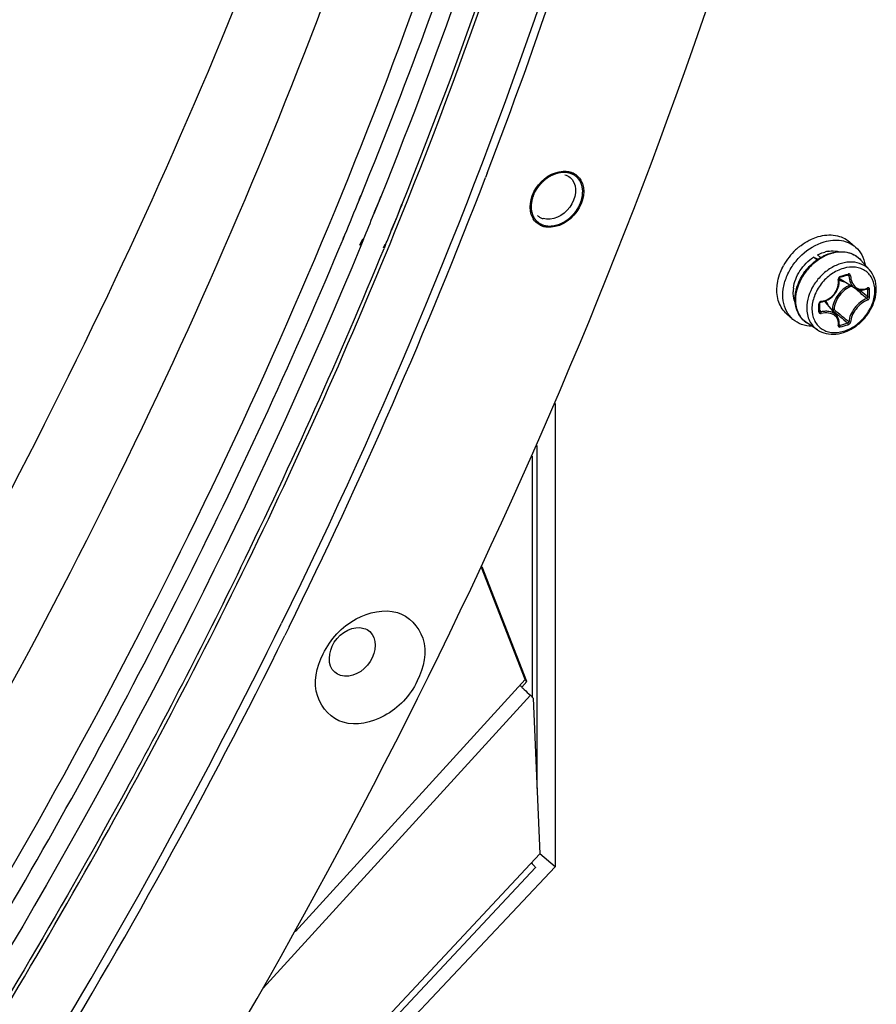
# Model space of a CAD drawing. Header units: millimetres. Extents: x 0 to 420, y 0 to 297.
# Tile 396 of 502: x 389.77 to 396.94, y 191.56 to 199.8. Entities that reach past the tile are written whole.
import ezdxf

# ---------------------------------------------------------------- set-up
doc = ezdxf.new("R2010")
doc.units = ezdxf.units.MM
doc.header["$LTSCALE"] = 23.1
doc.layers.get('0').update_dxf_attribs({"linetype": 'CONTINUOUS'})
doc.layers.add('02___PRT_ALL_AXES', color=7, linetype='CONTINUOUS')

msp = doc.modelspace()

# ---------------------------------------------------------------- linework, layer by layer
at = {"color": 7, "linetype": 'CONTINUOUS'}
for p, q in [((393.6829, 198.5158), (393.6698, 198.4807)), ((393.6841, 198.5156), (393.6707, 198.4805)), ((392.6134, 198.2951), (392.6273, 198.3294)), ((392.6152, 198.2948), (392.6291, 198.3291)), ((392.4803, 197.9698), (392.4935, 198.0008)), ((392.4809, 197.9697), (392.4939, 198.0008)), ((396.7667, 197.8978), (396.7167, 197.9411)), ((396.416, 197.8139), (396.4549, 197.7978)), ((396.4435, 197.79), (396.416, 197.8139)), ((396.474, 197.8099), (396.4479, 197.8325)), ((396.8838, 197.7065), (396.812, 197.7876)), ((396.6279, 197.6345), (396.6281, 197.6361)), ((396.6279, 197.633), (396.6279, 197.6345)), ((396.6294, 197.6203), (396.6279, 197.633)), ((396.6281, 197.6361), (396.6286, 197.6376)), ((396.6286, 197.6376), (396.6292, 197.6392)), ((396.6292, 197.6392), (396.63, 197.6407)), ((396.6298, 197.6052), (396.6294, 197.6203)), ((396.63, 197.6407), (396.631, 197.642)), ((396.631, 197.642), (396.6321, 197.6433)), ((396.6321, 197.6433), (396.6334, 197.6443)), ((396.6334, 197.6443), (396.6347, 197.6451)), ((396.6347, 197.6451), (396.636, 197.6457)), ((396.636, 197.6457), (396.6366, 197.6458)), ((396.6366, 197.6458), (396.6457, 197.6484)), ((396.7641, 197.5518), (396.639, 197.6294)), ((396.6457, 197.6484), (396.6579, 197.6517)), ((396.6579, 197.6517), (396.67, 197.6552)), ((396.67, 197.6552), (396.682, 197.6587)), ((396.682, 197.6587), (396.6939, 197.6623)), ((396.6939, 197.6623), (396.703, 197.665)), ((396.6995, 197.6639), (396.7112, 197.6577)), ((396.7037, 197.6654), (396.703, 197.665)), ((396.703, 197.665), (396.7035, 197.6652)), ((396.7035, 197.6652), (396.7046, 197.6653)), ((396.7046, 197.6653), (396.7055, 197.6652)), ((396.7055, 197.6652), (396.7063, 197.665)), ((396.7063, 197.665), (396.7066, 197.6649)), ((396.6026, 197.5181), (396.6104, 197.5316)), ((396.6104, 197.5316), (396.617, 197.5456)), ((396.617, 197.5456), (396.6223, 197.5601)), ((396.6223, 197.5601), (396.6262, 197.5749)), ((396.6262, 197.5749), (396.6287, 197.59)), ((396.6287, 197.59), (396.6298, 197.6052)), ((396.7572, 197.5561), (396.7633, 197.5509)), ((396.7641, 197.5518), (396.7707, 197.548)), ((396.7707, 197.548), (396.7803, 197.5438)), ((396.7803, 197.5438), (396.7904, 197.5406)), ((396.7904, 197.5406), (396.8009, 197.5386)), ((396.799, 197.539), (396.8131, 197.527)), ((396.8009, 197.5386), (396.8117, 197.5378)), ((396.8117, 197.5378), (396.8227, 197.5382)), ((396.8227, 197.5382), (396.8339, 197.5398)), ((396.8339, 197.5398), (396.8451, 197.5426)), ((396.8451, 197.5426), (396.8564, 197.5466)), ((396.8564, 197.5466), (396.865, 197.5505)), ((396.8623, 197.5492), (396.869, 197.5457)), ((396.865, 197.5505), (396.8658, 197.5508)), ((396.8658, 197.5508), (396.8664, 197.551)), ((396.8664, 197.551), (396.8666, 197.551)), ((396.505, 197.4444), (396.5197, 197.4495)), ((396.5197, 197.4495), (396.5339, 197.4559)), ((396.5339, 197.4559), (396.5475, 197.4636)), ((396.5475, 197.4636), (396.5603, 197.4725)), ((396.5603, 197.4725), (396.5724, 197.4825)), ((396.5724, 197.4825), (396.5835, 197.4935)), ((396.5835, 197.4935), (396.5936, 197.5054)), ((396.5936, 197.5054), (396.6026, 197.5181)), ((396.4669, 197.4275), (396.467, 197.4288)), ((396.467, 197.4171), (396.4669, 197.4275)), ((396.4669, 197.3611), (396.4671, 197.3774)), ((396.467, 197.4288), (396.4674, 197.4304)), ((396.4671, 197.404), (396.467, 197.4171)), ((396.467, 197.3684), (396.4767, 197.3555)), ((396.4672, 197.3903), (396.4671, 197.404)), ((396.4671, 197.3774), (396.4672, 197.3903)), ((396.4674, 197.4304), (396.4682, 197.432)), ((396.4682, 197.432), (396.4692, 197.4336)), ((396.4692, 197.4336), (396.4705, 197.435)), ((396.4705, 197.435), (396.472, 197.4363)), ((396.472, 197.4363), (396.4736, 197.4373)), ((396.4736, 197.4373), (396.4753, 197.4381)), ((396.4753, 197.4381), (396.4771, 197.4386)), ((396.4771, 197.4386), (396.478, 197.4387)), ((396.478, 197.4387), (396.49, 197.4407)), ((396.49, 197.4407), (396.505, 197.4444)), ((396.6089, 197.3244), (396.5145, 197.4369)), ((396.5738, 197.3778), (396.566, 197.3755)), ((396.5783, 197.3653), (396.5754, 197.3644)), ((396.2429, 197.293), (396.1929, 197.3363)), ((396.4669, 197.3608), (396.4669, 197.3611)), ((396.467, 197.36), (396.4669, 197.3608)), ((396.4673, 197.3593), (396.467, 197.36)), ((396.4676, 197.3588), (396.4673, 197.3593)), ((396.6145, 197.317), (396.6089, 197.3245)), ((396.6199, 197.3078), (396.6145, 197.317)), ((396.6242, 197.298), (396.6199, 197.3078)), ((396.6273, 197.2877), (396.6242, 197.298)), ((396.6292, 197.2768), (396.6273, 197.2877)), ((396.449, 197.2044), (396.3585, 197.2639)), ((396.6279, 197.2447), (396.628, 197.2453)), ((396.6279, 197.2443), (396.6279, 197.2447)), ((396.628, 197.2453), (396.6292, 197.2541)), ((396.6288, 197.2512), (396.6345, 197.2435)), ((396.6298, 197.2656), (396.6292, 197.2768)), ((396.6292, 197.2541), (396.6298, 197.2656)), ((394.2525, 196.5894), (394.2525, 192.7103)), ((394.1025, 193.3665), (394.1025, 196.2375)), ((394.0625, 194.1305), (394.0625, 196.1493)), ((394.0035, 194.2797), (393.638, 195.2148)), ((392.0263, 194.7204), (391.9907, 194.6465)), ((392.0276, 194.72), (391.9914, 194.6463)), ((392.0802, 192.1705), (394.0035, 194.2797)), ((394.0162, 194.2618), (394.0035, 194.2797)), ((391.8112, 191.6951), (394.0461, 194.1463)), ((394.0461, 194.1463), (394.0698, 194.1235)), ((394.0698, 194.1235), (394.1261, 192.8211)), ((389.105, 187.4468), (394.1261, 192.8211)), ((394.2525, 192.7103), (394.1254, 192.8204)), ((394.2525, 192.7103), (370.8129, 167.8505)), ((394.0874, 192.7062), (388.8752, 187.1273))]:
    msp.add_line(p, q, dxfattribs=at)
at = {"color": 3, "linetype": 'CONTINUOUS'}
for p, q in [((394.0162, 194.2618), (393.6411, 195.2214)), ((393.9731, 194.2145), (394.0162, 194.2618))]:
    msp.add_line(p, q, dxfattribs=at)
at = {"color": 7, "linetype": 'CONTINUOUS'}
for centre, radius, start, end in [((352.6807, 214.3897), 43.4322, 337.85711, 344.0742), ((353.7545, 213.8307), 42.7659, 339.01564, 343.75913), ((394.3361, 198.372), 0.1599, 67.76185, 73.91581), ((394.3378, 198.3763), 0.1552, 63.43257, 67.75245), ((351.2976, 214.755), 45.391, 333.80752, 338.98946), ((394.3036, 198.39), 0.1171, 49.11912, 50.60702), ((394.3025, 198.3888), 0.1187, 38.59944, 49.09498), ((350.7737, 215.3813), 45.1957, 337.38343, 337.78667), ((394.2013, 198.2181), 0.1562, 209.3907, 211.18107), ((394.1998, 198.2171), 0.1544, 211.18282, 212.41495), ((394.1835, 198.2515), 0.1196, 229.17822, 242.53679), ((394.187, 198.2582), 0.1271, 242.52654, 253.95502), ((394.1989, 198.2224), 0.1579, 243.47565, 253.9493), ((350.4635, 215.2878), 45.8243, 333.82893, 337.86186), ((396.6262, 197.4902), 0.5268, 133.23466, 151.14273), ((396.6236, 197.4938), 0.5225, 129.69427, 133.29593), ((396.5818, 197.5901), 0.2761, 99.13236, 105.26751), ((396.6651, 197.6575), 0.1962, 50.21099, 52.55698), ((396.6654, 197.6578), 0.1958, 47.22734, 50.21044), ((396.6646, 197.6571), 0.1969, 41.53016, 47.2187), ((396.6935, 197.7175), 0.1036, 231.02796, 232.4183), ((396.694, 197.7182), 0.1045, 232.42719, 238.20278), ((396.0906, 199.6758), 2.0958, 285.1573, 287.05436), ((396.5213, 197.5199), 0.2763, 172.94311, 179.02067), ((387.6611, 186.8113), 14.078, 49.48381, 49.71745), ((396.81, 197.6708), 0.1281, 294.56944, 296.3793), ((395.3247, 197.5123), 1.5447, 0.00466, 1.24001), ((395.3265, 197.5115), 1.5576, 0.00435, 1.23968), ((388.7126, 188.0404), 12.4604, 49.15596, 49.48764), ((388.2029, 187.3307), 13.3455, 49.50625, 49.82093), ((395.3929, 197.5123), 1.4765, 358.73166, 0.00478), ((395.3953, 197.5115), 1.4888, 358.73194, 0.00505), ((394.2032, 197.3891), 2.2571, 0.00371, 0.85699), ((394.3154, 197.3891), 2.1448, 359.12081, 0.00362), ((396.4831, 197.4222), 0.0224, 97.07501, 105.67199), ((396.4345, 197.3697), 0.1045, 40.01139, 46.15737), ((405.6943, 208.0865), 14.0729, 229.62633, 229.94629), ((405.1774, 207.5742), 13.3342, 229.8909, 230.24479), ((396.4641, 197.3611), 0.00278, 350.98932, 359.09365), ((404.2866, 206.4116), 11.8849, 229.94478, 230.3357), ((403.9074, 206.0471), 11.348, 230.24369, 230.64376), ((396.6305, 197.2466), 0.00339, 216.40821, 219.64724), ((396.2522, 198.6919), 1.498, 284.78581, 287.41773), ((396.2515, 198.6953), 1.5163, 284.78809, 287.41019), ((348.5403, 216.1116), 48.3934, 323.57882, 333.80644), ((349.1553, 215.787), 47.7688, 328.51011, 333.73249), ((390.8026, 190.7376), 4.7054, 47.63935, 47.90078)]:
    msp.add_arc(centre, radius, start, end, dxfattribs=at)
for points, knots in [([(378.9757, 181.8709), (381.3571, 184.074), (385.6919, 188.9116), (389.8774, 195.8119), (392.3241, 201.6351), (394.0782, 207.3942), (394.6905, 211.8509), (394.7189, 214.7681)], [0, 0, 0, 0, 0.260218, 0.517594, 0.643305, 0.766, 1, 1, 1, 1]), ([(376.3864, 178.6276), (378.9724, 180.6185), (382.5671, 184.0162), (386.6173, 189.1506), (389.2512, 193.2623), (391.4281, 197.557), (393.6377, 203.3356), (394.5758, 207.869), (394.804, 210.8639)], [0, 0, 0, 0, 0.256713, 0.385748, 0.513858, 0.640132, 0.763745, 1, 1, 1, 1]), ([(392.6291, 198.3291), (393.4286, 200.2915), (394.7266, 204.2518), (395.4019, 208.3686), (395.5564, 210.3947)], [0, 0, 0, 0, 0.510494, 1, 1, 1, 1]), ([(395.384, 210.3616), (395.1558, 207.3667), (394.2177, 202.8333), (392.0081, 197.0548), (389.8312, 192.76), (387.1973, 188.6483), (383.1471, 183.5139), (379.5524, 180.1162), (376.9664, 178.1253)], [0, 0, 0, 0, 0.236255, 0.359868, 0.486142, 0.614252, 0.743287, 1, 1, 1, 1]), ([(388.5482, 186.6809), (389.4296, 187.8787), (392.6717, 192.7021), (395.0907, 198.0951), (396.2564, 202.2588)], [0, 0, 0, 0, 0.255917, 1, 1, 1, 1]), ([(394.7696, 201.9689), (394.5929, 201.3576), (393.8188, 198.8925), (392.8226, 196.4981), (391.9641, 194.7505)], [0, 0, 0, 0, 0.246296, 1, 1, 1, 1]), ([(394.0652, 198.1414), (394.0245, 198.2137), (394.0654, 198.4194), (394.2311, 198.5281), (394.3209, 198.5323)], [0, 0, 0, 0, 0.480079, 1, 1, 1, 1]), ([(394.3209, 198.5323), (394.326, 198.5325), (394.3361, 198.5326), (394.3462, 198.5319), (394.3512, 198.5313)], [0, 0, 0, 0, 0.505047, 1, 1, 1, 1]), ([(394.3512, 198.5313), (394.3561, 198.5308), (394.366, 198.5293), (394.3757, 198.527), (394.3804, 198.5256)], [0, 0, 0, 0, 0.505039, 1, 1, 1, 1]), ([(394.3953, 198.4628), (394.4434, 198.4027), (394.4076, 198.2), (394.2297, 198.1136), (394.1519, 198.136)], [0, 0, 0, 0, 0.487546, 1, 1, 1, 1]), ([(394.4679, 198.459), (394.5139, 198.3831), (394.4665, 198.1615), (394.2778, 198.0546), (394.1844, 198.0649)], [0, 0, 0, 0, 0.485738, 1, 1, 1, 1]), ([(394.1844, 198.0649), (394.1794, 198.0654), (394.1696, 198.0669), (394.1599, 198.0692), (394.1552, 198.0706)], [0, 0, 0, 0, 0.505039, 1, 1, 1, 1]), ([(377.0381, 177.9883), (378.7262, 179.2877), (381.9458, 182.1224), (386.1907, 186.9467), (389.7717, 192.241), (391.6735, 196.0355), (392.4809, 197.9697)], [0, 0, 0, 0, 0.250468, 0.502714, 0.753575, 1, 1, 1, 1]), ([(396.2429, 197.2931), (396.2213, 197.3118), (396.184, 197.3597), (396.1567, 197.4491), (396.1579, 197.5491), (396.1865, 197.6517), (396.2402, 197.7496), (396.3369, 197.8616), (396.4354, 197.9218), (396.5048, 197.9418)], [0, 0, 0, 0, 0.104396, 0.214712, 0.334327, 0.463303, 0.598992, 0.737102, 1, 1, 1, 1]), ([(396.2899, 197.8958), (396.2969, 197.9015), (396.3248, 197.9235), (396.355, 197.9425), (396.3786, 197.9546)], [0, 0, 0, 0, 0.253835, 1, 1, 1, 1]), ([(396.3786, 197.9546), (396.3848, 197.9578), (396.4094, 197.9698), (396.4352, 197.9795), (396.4548, 197.9851)], [0, 0, 0, 0, 0.255017, 1, 1, 1, 1]), ([(396.4548, 197.9851), (396.501, 197.9985), (396.5742, 198.0056), (396.663, 197.9791), (396.7005, 197.9551), (396.7167, 197.9411)], [0, 0, 0, 0, 0.524089, 0.765965, 1, 1, 1, 1]), ([(396.5048, 197.9418), (396.551, 197.9552), (396.6242, 197.9623), (396.713, 197.9358), (396.7505, 197.9118), (396.7667, 197.8978)], [0, 0, 0, 0, 0.524089, 0.765965, 1, 1, 1, 1]), ([(396.538, 197.8627), (396.546, 197.864), (396.5769, 197.8675), (396.6086, 197.8649), (396.6308, 197.859)], [0, 0, 0, 0, 0.260904, 1, 1, 1, 1]), ([(396.579, 197.8519), (396.601, 197.8568), (396.6449, 197.8619), (396.7093, 197.8537), (396.767, 197.8292), (396.7987, 197.8027), (396.812, 197.7876)], [0, 0, 0, 0, 0.266294, 0.518775, 0.761309, 1, 1, 1, 1]), ([(396.7844, 197.8133), (396.7714, 197.8232), (396.7424, 197.8402), (396.6753, 197.8599), (396.6204, 197.8571), (396.5851, 197.8491)], [0, 0, 0, 0, 0.235668, 0.47873, 1, 1, 1, 1]), ([(396.7667, 197.8978), (396.7878, 197.8795), (396.8243, 197.8332), (396.8421, 197.7774), (396.847, 197.7483)], [0, 0, 0, 0, 0.486811, 1, 1, 1, 1]), ([(396.2471, 197.5539), (396.2534, 197.6052), (396.2941, 197.7071), (396.3708, 197.7844), (396.416, 197.8139)], [0, 0, 0, 0, 0.489346, 1, 1, 1, 1]), ([(396.2606, 197.4614), (396.2606, 197.5298), (396.2963, 197.6359), (396.3847, 197.7464), (396.4428, 197.7917), (396.474, 197.8099)], [0, 0, 0, 0, 0.484994, 0.744206, 1, 1, 1, 1]), ([(396.4785, 197.8061), (396.4472, 197.7876), (396.3887, 197.7418), (396.3002, 197.6306), (396.2642, 197.5242), (396.2642, 197.4557)], [0, 0, 0, 0, 0.256449, 0.516507, 1, 1, 1, 1]), ([(396.4479, 197.8325), (396.4529, 197.835), (396.4726, 197.8446), (396.4933, 197.8521), (396.5091, 197.8564)], [0, 0, 0, 0, 0.255242, 1, 1, 1, 1]), ([(396.474, 197.8099), (396.4824, 197.8148), (396.5157, 197.8327), (396.5516, 197.8458), (396.579, 197.8519)], [0, 0, 0, 0, 0.257132, 1, 1, 1, 1]), ([(396.5851, 197.8491), (396.576, 197.8471), (396.5389, 197.8371), (396.5035, 197.8209), (396.4785, 197.8061)], [0, 0, 0, 0, 0.242244, 1, 1, 1, 1]), ([(396.1307, 197.6673), (396.1329, 197.6739), (396.1426, 197.7003), (396.1546, 197.7259), (396.1648, 197.7445)], [0, 0, 0, 0, 0.246649, 1, 1, 1, 1]), ([(396.8838, 197.7065), (396.8664, 197.7262), (396.8214, 197.7592), (396.7374, 197.7775), (396.6462, 197.7651), (396.5564, 197.7247), (396.4757, 197.6602), (396.3923, 197.5541), (396.3586, 197.4533), (396.3586, 197.3883)], [0, 0, 0, 0, 0.104646, 0.214456, 0.334319, 0.464647, 0.602133, 0.741336, 1, 1, 1, 1]), ([(396.9285, 197.5325), (396.9285, 197.5648), (396.9194, 197.6136), (396.8859, 197.667), (396.8525, 197.6981), (396.8117, 197.7197), (396.7485, 197.7348), (396.6596, 197.7249), (396.5594, 197.6742), (396.4748, 197.5928), (396.4174, 197.492), (396.4019, 197.4166), (396.4019, 197.3805)], [0, 0, 0, 0, 0.116061, 0.170531, 0.224017, 0.278077, 0.33415, 0.455161, 0.589255, 0.730676, 0.870373, 1, 1, 1, 1]), ([(396.9404, 197.5467), (396.9404, 197.5762), (396.9318, 197.6342), (396.9024, 197.6855), (396.8838, 197.7065)], [0, 0, 0, 0, 0.512172, 1, 1, 1, 1]), ([(396.1096, 197.5677), (396.1103, 197.5759), (396.1141, 197.6097), (396.1224, 197.643), (396.1307, 197.6673)], [0, 0, 0, 0, 0.243699, 1, 1, 1, 1]), ([(396.4803, 197.4444), (396.5014, 197.447), (396.5433, 197.4614), (396.5931, 197.505), (396.6229, 197.5636), (396.6258, 197.6073), (396.6226, 197.6278)], [0, 0, 0, 0, 0.248621, 0.503909, 0.756865, 1, 1, 1, 1]), ([(396.6386, 197.6529), (396.6335, 197.6516), (396.6244, 197.6443), (396.6218, 197.6331), (396.6226, 197.6278)], [0, 0, 0, 0, 0.497502, 1, 1, 1, 1]), ([(396.6226, 197.628), (396.6241, 197.6285), (396.6262, 197.6292), (396.6281, 197.6314), (396.628, 197.6323)], [0, 0, 0, 0, 0.636699, 1, 1, 1, 1]), ([(396.6287, 197.6252), (396.6319, 197.6232), (396.6451, 197.6159), (396.6598, 197.6113), (396.6711, 197.6093)], [0, 0, 0, 0, 0.245657, 1, 1, 1, 1]), ([(396.6386, 197.6529), (396.6387, 197.6513), (396.6389, 197.6489), (396.6375, 197.6461), (396.6366, 197.6458)], [0, 0, 0, 0, 0.627461, 1, 1, 1, 1]), ([(396.7052, 197.6722), (396.7053, 197.6714), (396.7054, 197.6692), (396.705, 197.6664), (396.7037, 197.6654)], [0, 0, 0, 0, 0.317821, 1, 1, 1, 1]), ([(396.7246, 197.6573), (396.7244, 197.662), (396.7212, 197.6695), (396.7123, 197.6733), (396.7075, 197.6729), (396.7052, 197.6722)], [0, 0, 0, 0, 0.506274, 0.74763, 1, 1, 1, 1]), ([(396.7112, 197.6577), (396.7111, 197.6584), (396.7105, 197.6613), (396.7085, 197.6639), (396.7066, 197.6649)], [0, 0, 0, 0, 0.26474, 1, 1, 1, 1]), ([(396.7112, 197.6577), (396.7121, 197.636), (396.7189, 197.604), (396.7414, 197.5694), (396.7562, 197.5567), (396.7641, 197.5518)], [0, 0, 0, 0, 0.53086, 0.77212, 1, 1, 1, 1]), ([(396.7246, 197.6574), (396.7222, 197.6569), (396.7177, 197.6565), (396.7131, 197.6569), (396.7112, 197.6577)], [0, 0, 0, 0, 0.535787, 1, 1, 1, 1]), ([(396.7246, 197.6573), (396.7256, 197.638), (396.7329, 197.6016), (396.7605, 197.5644), (396.7898, 197.5484), (396.8223, 197.5415), (396.8479, 197.5473), (396.8632, 197.5543)], [0, 0, 0, 0, 0.278831, 0.524545, 0.640418, 0.756075, 1, 1, 1, 1]), ([(396.1929, 197.3364), (396.1779, 197.3494), (396.1507, 197.3802), (396.1126, 197.4566), (396.106, 197.5237), (396.1096, 197.5677)], [0, 0, 0, 0, 0.23573, 0.478338, 1, 1, 1, 1]), ([(396.4019, 197.3805), (396.4019, 197.3481), (396.4111, 197.2994), (396.4446, 197.246), (396.478, 197.2148), (396.5188, 197.1933), (396.582, 197.1781), (396.6708, 197.1881), (396.7711, 197.2388), (396.8556, 197.3202), (396.9131, 197.421), (396.9285, 197.4964), (396.9285, 197.5325)], [0, 0, 0, 0, 0.116061, 0.170531, 0.224017, 0.278077, 0.33415, 0.455161, 0.589255, 0.730676, 0.870373, 1, 1, 1, 1]), ([(396.449, 197.2044), (396.4708, 197.1901), (396.5216, 197.1692), (396.6052, 197.1658), (396.6903, 197.1877), (396.7706, 197.2322), (396.8409, 197.2954), (396.9125, 197.3953), (396.9404, 197.4873), (396.9404, 197.5467)], [0, 0, 0, 0, 0.11099, 0.226939, 0.3499, 0.479569, 0.613404, 0.747536, 1, 1, 1, 1]), ([(396.7203, 197.5789), (396.68, 197.562), (396.6102, 197.5047), (396.5757, 197.42), (396.5738, 197.3778)], [0, 0, 0, 0, 0.508297, 1, 1, 1, 1]), ([(396.7345, 197.5702), (396.6942, 197.5556), (396.6237, 197.5007), (396.5888, 197.4177), (396.5869, 197.376)], [0, 0, 0, 0, 0.506537, 1, 1, 1, 1]), ([(396.8671, 197.5561), (396.8671, 197.5555), (396.8672, 197.5535), (396.8662, 197.5511), (396.865, 197.5505)], [0, 0, 0, 0, 0.311988, 1, 1, 1, 1]), ([(396.869, 197.5457), (396.869, 197.5463), (396.8689, 197.5483), (396.8679, 197.5504), (396.8666, 197.5511)], [0, 0, 0, 0, 0.299348, 1, 1, 1, 1]), ([(396.8837, 197.5452), (396.8837, 197.5492), (396.8812, 197.5562), (396.8728, 197.5582), (396.8688, 197.557), (396.8669, 197.556)], [0, 0, 0, 0, 0.501065, 0.7339, 1, 1, 1, 1]), ([(396.8837, 197.5452), (396.8814, 197.5441), (396.8762, 197.5435), (396.871, 197.5444), (396.869, 197.5457)], [0, 0, 0, 0, 0.519253, 1, 1, 1, 1]), ([(396.2618, 197.4333), (396.2589, 197.4402), (396.2484, 197.4695), (396.2447, 197.5011), (396.245, 197.5247)], [0, 0, 0, 0, 0.24096, 1, 1, 1, 1]), ([(396.3585, 197.2639), (396.3431, 197.274), (396.3148, 197.2987), (396.2724, 197.3628), (396.2606, 197.4222), (396.2606, 197.4614)], [0, 0, 0, 0, 0.241408, 0.48582, 1, 1, 1, 1]), ([(396.2642, 197.4557), (396.2642, 197.4174), (396.2755, 197.3596), (396.3165, 197.2974), (396.3437, 197.2736), (396.3585, 197.2639)], [0, 0, 0, 0, 0.517981, 0.760912, 1, 1, 1, 1]), ([(396.539, 197.4078), (396.5377, 197.4116), (396.5323, 197.4262), (396.524, 197.4397), (396.5165, 197.4485)], [0, 0, 0, 0, 0.256486, 1, 1, 1, 1]), ([(396.8617, 197.4667), (396.8424, 197.4597), (396.8042, 197.4372), (396.7574, 197.3899), (396.7236, 197.3337), (396.7122, 197.2922), (396.7112, 197.2727)], [0, 0, 0, 0, 0.240504, 0.508011, 0.771047, 1, 1, 1, 1]), ([(396.8669, 197.454), (396.8487, 197.4473), (396.8129, 197.4258), (396.7689, 197.381), (396.7368, 197.3281), (396.7257, 197.2891), (396.7246, 197.2707)], [0, 0, 0, 0, 0.240191, 0.508131, 0.771537, 1, 1, 1, 1]), ([(396.8617, 197.4667), (396.8628, 197.4671), (396.8669, 197.4703), (396.8691, 197.4757), (396.869, 197.4796)], [0, 0, 0, 0, 0.22923, 1, 1, 1, 1]), ([(396.8671, 197.4541), (396.8674, 197.4577), (396.8658, 197.4626), (396.8626, 197.466), (396.8617, 197.4667)], [0, 0, 0, 0, 0.765063, 1, 1, 1, 1]), ([(396.8669, 197.454), (396.8692, 197.4549), (396.8779, 197.4603), (396.8836, 197.4708), (396.8837, 197.4785)], [0, 0, 0, 0, 0.23682, 1, 1, 1, 1]), ([(396.8837, 197.4785), (396.8814, 197.4775), (396.8762, 197.4769), (396.871, 197.4782), (396.869, 197.4796)], [0, 0, 0, 0, 0.514589, 1, 1, 1, 1]), ([(396.3586, 197.3883), (396.3586, 197.3516), (396.3694, 197.2962), (396.4087, 197.2365), (396.4348, 197.2137), (396.449, 197.2044)], [0, 0, 0, 0, 0.517891, 0.760854, 1, 1, 1, 1]), ([(396.477, 197.4438), (396.4723, 197.4425), (396.4639, 197.437), (396.46, 197.4275), (396.46, 197.4229)], [0, 0, 0, 0, 0.515379, 1, 1, 1, 1]), ([(396.46, 197.4229), (396.461, 197.4231), (396.4636, 197.4236), (396.4669, 197.4256), (396.4669, 197.4275)], [0, 0, 0, 0, 0.337798, 1, 1, 1, 1]), ([(396.4801, 197.4444), (396.4801, 197.443), (396.48, 197.4411), (396.4788, 197.4388), (396.478, 197.4387)], [0, 0, 0, 0, 0.653706, 1, 1, 1, 1]), ([(396.5738, 197.3778), (396.5761, 197.3783), (396.5807, 197.3784), (396.5852, 197.3772), (396.5869, 197.376)], [0, 0, 0, 0, 0.52676, 1, 1, 1, 1]), ([(396.5738, 197.3778), (396.5738, 197.3754), (396.5748, 197.371), (396.5768, 197.3668), (396.5783, 197.3653)], [0, 0, 0, 0, 0.522055, 1, 1, 1, 1]), ([(396.5783, 197.3653), (396.5816, 197.3666), (396.5854, 197.3703), (396.5868, 197.3749), (396.5869, 197.376)], [0, 0, 0, 0, 0.759447, 1, 1, 1, 1]), ([(396.4021, 197.2349), (396.3726, 197.2356), (396.3149, 197.2453), (396.264, 197.2748), (396.2429, 197.2931)], [0, 0, 0, 0, 0.513149, 1, 1, 1, 1]), ([(396.46, 197.3562), (396.4609, 197.3564), (396.4635, 197.357), (396.4666, 197.3588), (396.4669, 197.3607)], [0, 0, 0, 0, 0.320164, 1, 1, 1, 1]), ([(396.46, 197.3562), (396.46, 197.354), (396.461, 197.3494), (396.4675, 197.3421), (396.4756, 197.3414), (396.4803, 197.3424)], [0, 0, 0, 0, 0.242796, 0.480959, 1, 1, 1, 1]), ([(396.4676, 197.3588), (396.4685, 197.3575), (396.4715, 197.3554), (396.475, 197.3552), (396.4767, 197.3555)], [0, 0, 0, 0, 0.481244, 1, 1, 1, 1]), ([(396.6089, 197.3245), (396.6022, 197.3325), (396.5849, 197.3466), (396.5524, 197.3587), (396.5152, 197.3619), (396.4896, 197.3585), (396.4767, 197.3555)], [0, 0, 0, 0, 0.220991, 0.459498, 0.719842, 1, 1, 1, 1]), ([(396.4801, 197.3424), (396.48, 197.3448), (396.4792, 197.3493), (396.4778, 197.3536), (396.4767, 197.3555)], [0, 0, 0, 0, 0.525808, 1, 1, 1, 1]), ([(396.6226, 197.2412), (396.6255, 197.2572), (396.6243, 197.2829), (396.6082, 197.3113), (396.5835, 197.3346), (396.5383, 197.3498), (396.5, 197.3468), (396.4803, 197.3424)], [0, 0, 0, 0, 0.233033, 0.345382, 0.460439, 0.711705, 1, 1, 1, 1]), ([(396.6226, 197.2412), (396.6222, 197.2392), (396.6222, 197.2352), (396.6272, 197.2282), (396.6345, 197.2282), (396.6386, 197.2292)], [0, 0, 0, 0, 0.250804, 0.476639, 1, 1, 1, 1]), ([(396.6226, 197.2411), (396.6233, 197.2412), (396.6255, 197.2418), (396.6277, 197.2437), (396.628, 197.2453)], [0, 0, 0, 0, 0.302268, 1, 1, 1, 1]), ([(396.6295, 197.2433), (396.6299, 197.2432), (396.6315, 197.2428), (396.6332, 197.2431), (396.6345, 197.2435)], [0, 0, 0, 0, 0.218072, 1, 1, 1, 1]), ([(396.6386, 197.2292), (396.6389, 197.2318), (396.6381, 197.2368), (396.6361, 197.2416), (396.6345, 197.2435)], [0, 0, 0, 0, 0.509293, 1, 1, 1, 1]), ([(396.7006, 197.2626), (396.7019, 197.2629), (396.7064, 197.2648), (396.7107, 197.269), (396.7112, 197.2727)], [0, 0, 0, 0, 0.267515, 1, 1, 1, 1]), ([(396.7052, 197.2485), (396.7056, 197.251), (396.7047, 197.2561), (396.7024, 197.2608), (396.7006, 197.2626)], [0, 0, 0, 0, 0.505426, 1, 1, 1, 1]), ([(396.7052, 197.2485), (396.7077, 197.2493), (396.7167, 197.2538), (396.7241, 197.2632), (396.7246, 197.2707)], [0, 0, 0, 0, 0.259636, 1, 1, 1, 1]), ([(396.7246, 197.2705), (396.7212, 197.2692), (396.716, 197.2694), (396.712, 197.2719), (396.7112, 197.2727)], [0, 0, 0, 0, 0.766641, 1, 1, 1, 1]), ([(387.1063, 187.7044), (387.5362, 188.2887), (389.1913, 190.644), (390.6408, 193.1444), (391.59, 195.0769)], [0, 0, 0, 0, 0.252027, 1, 1, 1, 1]), ([(392.4782, 193.9206), (392.3816, 193.9485), (392.2016, 194.1443), (392.2898, 194.5261), (392.5472, 194.8083), (392.8211, 194.8716), (392.9329, 194.8393)], [0, 0, 0, 0, 0.213494, 0.468878, 0.752929, 1, 1, 1, 1]), ([(392.9329, 194.8393), (393.0295, 194.8114), (393.2095, 194.6156), (393.1214, 194.2338), (392.864, 193.9516), (392.5901, 193.8883), (392.4782, 193.9206)], [0, 0, 0, 0, 0.213494, 0.468878, 0.752929, 1, 1, 1, 1]), ([(392.4083, 194.3398), (392.3451, 194.3945), (392.3648, 194.6326), (392.5654, 194.732), (392.653, 194.7067)], [0, 0, 0, 0, 0.478313, 1, 1, 1, 1]), ([(392.7029, 194.6799), (392.7661, 194.6252), (392.7463, 194.3871), (392.5457, 194.2877), (392.4581, 194.313)], [0, 0, 0, 0, 0.478313, 1, 1, 1, 1]), ([(393.9731, 194.2145), (393.9798, 194.2084), (394.0044, 194.1859), (394.0287, 194.1631), (394.0461, 194.1463)], [0, 0, 0, 0, 0.272153, 1, 1, 1, 1]), ([(394.054, 192.7439), (394.0589, 192.7389), (394.0672, 192.7302), (394.079, 192.7183), (394.0834, 192.7118), (394.0882, 192.7071), (394.0874, 192.7062)], [0, 0, 0, 0, 0.419617, 0.733885, 0.929289, 1, 1, 1, 1])]:
    msp.add_open_spline(points, degree=3, knots=knots, dxfattribs=at)
at = {"color": 2, "linetype": 'CONTINUOUS'}
for points, knots in [([(394.1595, 198.0794), (394.1627, 198.0788), (394.1692, 198.0778), (394.1772, 198.0765), (394.1836, 198.0754), (394.1876, 198.0747), (394.1908, 198.0742), (394.1932, 198.0738), (394.1952, 198.0735), (394.1966, 198.0732), (394.1974, 198.0731), (394.198, 198.073), (394.1987, 198.0731), (394.1995, 198.0731), (394.201, 198.0732), (394.2032, 198.0733), (394.2057, 198.0734), (394.2092, 198.0736), (394.2134, 198.0738), (394.2186, 198.0741), (394.2237, 198.0744), (394.228, 198.0746), (394.2314, 198.0748), (394.234, 198.075), (394.2362, 198.0751), (394.2377, 198.0752), (394.2385, 198.0752), (394.2392, 198.0752), (394.2398, 198.0754), (394.2407, 198.0756), (394.2422, 198.076), (394.2444, 198.0766), (394.2471, 198.0772), (394.2506, 198.0781), (394.255, 198.0793), (394.2603, 198.0806), (394.2656, 198.0819), (394.2699, 198.0831), (394.2735, 198.0839), (394.2761, 198.0846), (394.2783, 198.0852), (394.2798, 198.0856), (394.2807, 198.0858), (394.2814, 198.0859), (394.282, 198.0863), (394.2829, 198.0866), (394.2845, 198.0874), (394.2867, 198.0884), (394.2893, 198.0896), (394.2929, 198.0912), (394.2973, 198.0932), (394.3026, 198.0956), (394.3079, 198.098), (394.3123, 198.1), (394.3159, 198.1016), (394.3185, 198.1028), (394.3207, 198.1038), (394.3223, 198.1045), (394.3232, 198.1049), (394.3238, 198.1051), (394.3244, 198.1056), (394.3253, 198.1061), (394.3267, 198.1071), (394.3288, 198.1084), (394.3312, 198.1101), (394.3345, 198.1123), (394.3387, 198.115), (394.3436, 198.1183), (394.3485, 198.1216), (394.3527, 198.1243), (394.356, 198.1265), (394.3584, 198.1282), (394.3605, 198.1295), (394.3619, 198.1305), (394.3628, 198.131), (394.3634, 198.1314), (394.3639, 198.132), (394.3647, 198.1326), (394.366, 198.1338), (394.3679, 198.1355), (394.3701, 198.1376), (394.3731, 198.1403), (394.3768, 198.1437), (394.3813, 198.1478), (394.3858, 198.1518), (394.3896, 198.1552), (394.3926, 198.158), (394.3948, 198.16), (394.3967, 198.1617), (394.398, 198.1629), (394.3987, 198.1636), (394.3993, 198.1641), (394.3998, 198.1647), (394.4004, 198.1654), (394.4015, 198.1668), (394.4032, 198.1688), (394.4051, 198.1712), (394.4077, 198.1743), (394.4109, 198.1782), (394.4147, 198.1829), (394.4186, 198.1877), (394.4218, 198.1916), (394.4244, 198.1947), (394.4263, 198.1971), (394.4279, 198.1991), (394.4291, 198.2004), (394.4297, 198.2012), (394.4302, 198.2018), (394.4306, 198.2025), (394.4311, 198.2033), (394.432, 198.2049), (394.4333, 198.2071), (394.4349, 198.2097), (394.437, 198.2132), (394.4396, 198.2176), (394.4427, 198.2229), (394.4459, 198.2282), (394.4485, 198.2326), (394.4506, 198.2361), (394.4522, 198.2387), (394.4535, 198.2409), (394.4544, 198.2424), (394.4549, 198.2433), (394.4553, 198.244), (394.4556, 198.2447), (394.4559, 198.2456), (394.4566, 198.2472), (394.4575, 198.2494), (394.4586, 198.2521), (394.46, 198.2558), (394.4618, 198.2603), (394.464, 198.2657), (394.4662, 198.2712), (394.468, 198.2757), (394.4695, 198.2793), (394.4706, 198.2821), (394.4715, 198.2843), (394.4721, 198.2859), (394.4725, 198.2868), (394.4728, 198.2875), (394.4729, 198.2882), (394.4731, 198.2891), (394.4734, 198.2907), (394.474, 198.293), (394.4746, 198.2957), (394.4754, 198.2994), (394.4764, 198.304), (394.4776, 198.3095), (394.4788, 198.315), (394.4798, 198.3195), (394.4806, 198.3232), (394.4812, 198.3259), (394.4817, 198.3282), (394.4821, 198.3298), (394.4822, 198.3307), (394.4824, 198.3314), (394.4824, 198.3321), (394.4825, 198.333), (394.4825, 198.3345), (394.4826, 198.3368), (394.4827, 198.3394), (394.4828, 198.343), (394.4829, 198.3474), (394.4831, 198.3528), (394.4833, 198.3581), (394.4835, 198.3625), (394.4836, 198.3661), (394.4837, 198.3687), (394.4838, 198.371), (394.4838, 198.3725), (394.4838, 198.3734), (394.4839, 198.3741), (394.4838, 198.3747), (394.4836, 198.3756), (394.4834, 198.377), (394.483, 198.3791), (394.4826, 198.3817), (394.482, 198.385), (394.4813, 198.3892), (394.4804, 198.3943), (394.4795, 198.3994), (394.4788, 198.4036), (394.4782, 198.4069), (394.4778, 198.4095), (394.4774, 198.4116), (394.4772, 198.413), (394.477, 198.4139), (394.477, 198.4145), (394.4767, 198.4151), (394.4764, 198.4158), (394.4758, 198.4171), (394.4751, 198.4189), (394.4741, 198.4211), (394.4729, 198.4241), (394.4713, 198.4277), (394.4695, 198.4321), (394.4676, 198.4366), (394.4661, 198.4402), (394.4648, 198.4432), (394.4639, 198.4454), (394.4631, 198.4472), (394.4626, 198.4485), (394.4623, 198.4492), (394.4621, 198.4498), (394.4617, 198.4502), (394.4612, 198.4509), (394.4604, 198.4519), (394.4593, 198.4535), (394.4579, 198.4553), (394.456, 198.4578), (394.4537, 198.4608), (394.4509, 198.4645), (394.4481, 198.4682), (394.4458, 198.4713), (394.444, 198.4737), (394.4428, 198.4753), (394.4419, 198.4765), (394.4412, 198.4774), (394.4406, 198.4782), (394.4401, 198.4788), (394.4398, 198.4793), (394.4393, 198.4796), (394.4387, 198.4801), (394.438, 198.4807), (394.4371, 198.4814), (394.4359, 198.4823), (394.4344, 198.4835), (394.432, 198.4854), (394.429, 198.4877), (394.4254, 198.4906), (394.4218, 198.4934), (394.4188, 198.4957), (394.4164, 198.4976), (394.4149, 198.4988), (394.4137, 198.4997), (394.4128, 198.5004), (394.412, 198.501), (394.4114, 198.5015), (394.411, 198.5019), (394.4104, 198.5021), (394.4097, 198.5024), (394.4088, 198.5028), (394.4077, 198.5033), (394.4062, 198.5039), (394.4044, 198.5047), (394.4015, 198.5059), (394.3979, 198.5075), (394.3935, 198.5094), (394.3891, 198.5112), (394.3833, 198.5137), (394.379, 198.5156), (394.376, 198.5169)], [0, 0, 0, 0, 0.015625, 0.03125, 0.039062, 0.046875, 0.050781, 0.054688, 0.058594, 0.060547, 0.061523, 0.0625, 0.063477, 0.064453, 0.066406, 0.070312, 0.074219, 0.078125, 0.085938, 0.09375, 0.101562, 0.109375, 0.113281, 0.117188, 0.121094, 0.123047, 0.124023, 0.125, 0.125977, 0.126953, 0.128906, 0.132812, 0.136719, 0.140625, 0.148438, 0.15625, 0.164062, 0.171875, 0.175781, 0.179688, 0.183594, 0.185547, 0.186523, 0.1875, 0.188477, 0.189453, 0.191406, 0.195312, 0.199219, 0.203125, 0.210938, 0.21875, 0.226562, 0.234375, 0.238281, 0.242188, 0.246094, 0.248047, 0.249023, 0.25, 0.250977, 0.251953, 0.253906, 0.257812, 0.261719, 0.265625, 0.273438, 0.28125, 0.289062, 0.296875, 0.300781, 0.304688, 0.308594, 0.310547, 0.311523, 0.3125, 0.313477, 0.314453, 0.316406, 0.320312, 0.324219, 0.328125, 0.335938, 0.34375, 0.351562, 0.359375, 0.363281, 0.367188, 0.371094, 0.373047, 0.374023, 0.375, 0.375977, 0.376953, 0.378906, 0.382812, 0.386719, 0.390625, 0.398438, 0.40625, 0.414062, 0.421875, 0.425781, 0.429688, 0.433594, 0.435547, 0.436523, 0.4375, 0.438477, 0.439453, 0.441406, 0.445312, 0.449219, 0.453125, 0.460938, 0.46875, 0.476562, 0.484375, 0.488281, 0.492188, 0.496094, 0.498047, 0.499023, 0.5, 0.500977, 0.501953, 0.503906, 0.507812, 0.511719, 0.515625, 0.523438, 0.53125, 0.539062, 0.546875, 0.550781, 0.554688, 0.558594, 0.560547, 0.561523, 0.5625, 0.563477, 0.564453, 0.566406, 0.570312, 0.574219, 0.578125, 0.585938, 0.59375, 0.601562, 0.609375, 0.613281, 0.617188, 0.621094, 0.623047, 0.624023, 0.625, 0.625977, 0.626953, 0.628906, 0.632812, 0.636719, 0.640625, 0.648438, 0.65625, 0.664062, 0.671875, 0.675781, 0.679688, 0.683594, 0.685547, 0.686523, 0.6875, 0.688477, 0.689453, 0.691406, 0.695312, 0.699219, 0.703125, 0.710938, 0.71875, 0.726562, 0.734375, 0.738281, 0.742188, 0.746094, 0.748047, 0.749023, 0.75, 0.750977, 0.751953, 0.753906, 0.757812, 0.761719, 0.765625, 0.773438, 0.78125, 0.789062, 0.796875, 0.800781, 0.804688, 0.808594, 0.810547, 0.811523, 0.8125, 0.813477, 0.814453, 0.816406, 0.820312, 0.824219, 0.828125, 0.835938, 0.84375, 0.851562, 0.859375, 0.863281, 0.867188, 0.869141, 0.871094, 0.873047, 0.874023, 0.875, 0.875977, 0.876953, 0.878906, 0.880859, 0.882812, 0.886719, 0.890625, 0.898438, 0.90625, 0.914062, 0.921875, 0.925781, 0.929688, 0.931641, 0.933594, 0.935547, 0.936523, 0.9375, 0.938477, 0.939453, 0.941406, 0.943359, 0.945312, 0.949219, 0.953125, 0.960938, 0.96875, 0.976562, 0.984375, 1, 1, 1, 1]), ([(394.376, 198.5169), (394.3727, 198.5175), (394.3676, 198.5185), (394.3608, 198.5199), (394.3565, 198.5207), (394.3531, 198.5214), (394.351, 198.5218), (394.3495, 198.5221), (394.3487, 198.5223), (394.3477, 198.5223), (394.3466, 198.5223), (394.3448, 198.5224), (394.3425, 198.5225), (394.3388, 198.5226), (394.3342, 198.5228), (394.3296, 198.5229), (394.3259, 198.5231), (394.3236, 198.5231), (394.3217, 198.5232), (394.3206, 198.5232), (394.3197, 198.5233), (394.3187, 198.5232), (394.3171, 198.523), (394.3148, 198.5227), (394.3111, 198.5223), (394.3064, 198.5218), (394.3018, 198.5212), (394.298, 198.5208), (394.2953, 198.5205), (394.2929, 198.5202), (394.2913, 198.52), (394.2904, 198.5199), (394.2897, 198.5199), (394.2889, 198.5196), (394.288, 198.5194), (394.2863, 198.5189), (394.2839, 198.5183), (394.281, 198.5176), (394.2771, 198.5166), (394.2723, 198.5153), (394.2674, 198.5141), (394.2636, 198.5131), (394.2611, 198.5124), (394.2594, 198.512), (394.2585, 198.5117), (394.2576, 198.5113), (394.2564, 198.5109), (394.2536, 198.5097), (394.2493, 198.5081), (394.2437, 198.5058), (394.239, 198.5039), (394.2353, 198.5024), (394.2329, 198.5015), (394.2311, 198.5007), (394.2299, 198.5002), (394.2289, 198.4999), (394.228, 198.4994), (394.2263, 198.4985), (394.224, 198.4972), (394.2202, 198.4951), (394.2154, 198.4925), (394.2078, 198.4883), (394.2021, 198.4852), (394.1983, 198.4831)], [0, 0, 0, 0, 0.0625, 0.09375, 0.125, 0.140625, 0.15625, 0.164062, 0.167969, 0.171875, 0.179688, 0.1875, 0.203125, 0.21875, 0.25, 0.28125, 0.296875, 0.3125, 0.320312, 0.328125, 0.332031, 0.335938, 0.34375, 0.359375, 0.375, 0.40625, 0.4375, 0.453125, 0.46875, 0.484375, 0.492188, 0.496094, 0.5, 0.503906, 0.507812, 0.515625, 0.53125, 0.546875, 0.5625, 0.59375, 0.625, 0.640625, 0.65625, 0.664062, 0.667969, 0.671875, 0.679688, 0.6875, 0.71875, 0.75, 0.78125, 0.796875, 0.8125, 0.820312, 0.828125, 0.832031, 0.835938, 0.84375, 0.859375, 0.875, 0.90625, 0.9375, 1, 1, 1, 1]), ([(394.1983, 198.4831), (394.1952, 198.4809), (394.1905, 198.4776), (394.1842, 198.4732), (394.1802, 198.4705), (394.1771, 198.4683), (394.1751, 198.4669), (394.1735, 198.4658), (394.1724, 198.4649), (394.1713, 198.4639), (394.1691, 198.4621), (394.1658, 198.4592), (394.1613, 198.4554), (394.1569, 198.4516), (394.1536, 198.4488), (394.1514, 198.4469), (394.1502, 198.4459), (394.1492, 198.445), (394.1478, 198.4435), (394.1461, 198.4418), (394.1434, 198.439), (394.14, 198.4354), (394.1366, 198.4319), (394.1338, 198.4291), (394.1318, 198.427), (394.1301, 198.4252), (394.1287, 198.4238), (394.1277, 198.4228), (394.1268, 198.4216), (394.1255, 198.42), (394.1239, 198.418), (394.1221, 198.4157), (394.1195, 198.4125), (394.1164, 198.4086), (394.1133, 198.4046), (394.1108, 198.4015), (394.1092, 198.3995), (394.1081, 198.3981), (394.1075, 198.3973), (394.107, 198.3965), (394.1063, 198.3955), (394.1047, 198.393), (394.1023, 198.3894), (394.0991, 198.3845), (394.0959, 198.3796), (394.0935, 198.3759), (394.0919, 198.3735), (394.0913, 198.3724), (394.0907, 198.3716), (394.0903, 198.3708), (394.0895, 198.3692), (394.0884, 198.367), (394.0865, 198.3636), (394.0843, 198.3592), (394.0807, 198.3522), (394.0779, 198.347), (394.0761, 198.3435)], [0, 0, 0, 0, 0.0625, 0.09375, 0.125, 0.140625, 0.15625, 0.164062, 0.171875, 0.179688, 0.1875, 0.21875, 0.25, 0.28125, 0.3125, 0.320312, 0.328125, 0.335938, 0.34375, 0.359375, 0.375, 0.40625, 0.4375, 0.453125, 0.46875, 0.484375, 0.492188, 0.5, 0.507812, 0.515625, 0.53125, 0.546875, 0.5625, 0.59375, 0.625, 0.640625, 0.65625, 0.664062, 0.667969, 0.671875, 0.679688, 0.6875, 0.71875, 0.75, 0.78125, 0.8125, 0.820312, 0.828125, 0.832031, 0.835938, 0.84375, 0.859375, 0.875, 0.90625, 0.9375, 1, 1, 1, 1]), ([(394.0761, 198.3435), (394.0749, 198.34), (394.0724, 198.3329), (394.0686, 198.3223), (394.0655, 198.3135), (394.0633, 198.3073), (394.0621, 198.3037), (394.0611, 198.3011), (394.0603, 198.2989), (394.0597, 198.2971), (394.0593, 198.296), (394.059, 198.2951), (394.0589, 198.2942), (394.0586, 198.2927), (394.0583, 198.2904), (394.0579, 198.2877), (394.0573, 198.2842), (394.0564, 198.2779), (394.0553, 198.2707), (394.0542, 198.2636), (394.0535, 198.2591), (394.053, 198.2555), (394.0526, 198.2528), (394.0522, 198.2506), (394.052, 198.2488), (394.0518, 198.2477), (394.0517, 198.2468), (394.0515, 198.2459), (394.0516, 198.2449), (394.0517, 198.2436), (394.0518, 198.2419), (394.0519, 198.2399), (394.0521, 198.2365), (394.0524, 198.2323), (394.0528, 198.2256), (394.0532, 198.219), (394.0536, 198.2123), (394.0539, 198.2081), (394.0541, 198.2047), (394.0542, 198.2027), (394.0543, 198.2012), (394.0543, 198.2005), (394.0544, 198.2), (394.0545, 198.1997), (394.0546, 198.1992), (394.0549, 198.1984), (394.0553, 198.1971), (394.0559, 198.1952), (394.0569, 198.1921), (394.058, 198.1883), (394.0595, 198.1837), (394.0609, 198.1791), (394.0623, 198.1746), (394.0638, 198.17), (394.065, 198.1662), (394.0659, 198.1631), (394.0665, 198.1612), (394.0669, 198.1599), (394.0672, 198.1591), (394.0673, 198.1586), (394.0674, 198.1582), (394.0676, 198.1579), (394.068, 198.1573), (394.0687, 198.1562), (394.0698, 198.1546), (394.0714, 198.1521), (394.0735, 198.1488), (394.0768, 198.1437), (394.0801, 198.1386), (394.0834, 198.1335), (394.0855, 198.1303), (394.0872, 198.1277), (394.0882, 198.1261), (394.089, 198.1248), (394.0897, 198.1239), (394.0901, 198.123), (394.0907, 198.1226), (394.0913, 198.1221), (394.092, 198.1215), (394.0931, 198.1205), (394.0945, 198.1193), (394.0962, 198.1179), (394.0984, 198.1159), (394.1012, 198.1135), (394.1046, 198.1107), (394.108, 198.1078), (394.1113, 198.1049), (394.1141, 198.1025), (394.1164, 198.1006), (394.118, 198.0991), (394.1193, 198.098), (394.1201, 198.0973), (394.1206, 198.097), (394.121, 198.0966), (394.1217, 198.0963), (394.1226, 198.0959), (394.124, 198.0953), (394.1257, 198.0945), (394.1279, 198.0935), (394.1307, 198.0923), (394.1342, 198.0907), (394.1384, 198.0888), (394.144, 198.0863), (394.1511, 198.0831), (394.1567, 198.0806), (394.1595, 198.0794)], [0, 0, 0, 0, 0.03125, 0.0625, 0.09375, 0.109375, 0.117188, 0.125, 0.132812, 0.136719, 0.140625, 0.142578, 0.144531, 0.148438, 0.15625, 0.164062, 0.171875, 0.1875, 0.21875, 0.234375, 0.25, 0.257812, 0.265625, 0.273438, 0.277344, 0.28125, 0.283203, 0.285156, 0.289062, 0.292969, 0.296875, 0.304688, 0.3125, 0.328125, 0.34375, 0.375, 0.390625, 0.40625, 0.414062, 0.421875, 0.425781, 0.427734, 0.428711, 0.429688, 0.431641, 0.433594, 0.4375, 0.445312, 0.453125, 0.46875, 0.484375, 0.5, 0.515625, 0.53125, 0.546875, 0.554688, 0.5625, 0.566406, 0.568359, 0.570312, 0.571289, 0.572266, 0.574219, 0.578125, 0.585938, 0.59375, 0.609375, 0.625, 0.65625, 0.671875, 0.6875, 0.695312, 0.703125, 0.707031, 0.710938, 0.714844, 0.716797, 0.71875, 0.722656, 0.726562, 0.734375, 0.742188, 0.75, 0.765625, 0.78125, 0.796875, 0.8125, 0.828125, 0.835938, 0.84375, 0.851562, 0.853516, 0.855469, 0.857422, 0.859375, 0.863281, 0.867188, 0.875, 0.882812, 0.890625, 0.90625, 0.921875, 0.9375, 0.96875, 1, 1, 1, 1])]:
    msp.add_open_spline(points, degree=3, knots=knots, dxfattribs=at)
at = {"color": 7, "linetype": 'CONTINUOUS'}
for points in [[(394.3337, 198.5035), (394.3497, 198.4989), (394.3651, 198.491), (394.3779, 198.4805)], [(394.4072, 198.5151), (394.4319, 198.5028), (394.4537, 198.4826), (394.4679, 198.459)], [(394.1283, 198.0811), (394.1047, 198.0929), (394.0836, 198.112), (394.0694, 198.1344)], [(396.6279, 197.2444), (396.6283, 197.2439), (396.6289, 197.2435), (396.6295, 197.2433)], [(392.653, 194.7067), (392.6711, 194.7015), (392.6886, 194.6923), (392.7029, 194.6799)], [(392.4581, 194.313), (392.44, 194.3182), (392.4225, 194.3274), (392.4083, 194.3398)]]:
    msp.add_open_spline(points, degree=3, dxfattribs=at)
at = {"layer": '02___PRT_ALL_AXES', "color": 7, "linetype": 'CONTINUOUS'}
for p, q in [((392.7784, 198.2793), (392.7336, 198.1768)), ((392.7938, 198.3175), (392.7728, 198.2653)), ((392.7926, 198.3177), (392.7784, 198.2793)), ((392.7728, 198.2653), (392.7367, 198.1762)), ((392.9668, 198.2532), (392.9284, 198.1494)), ((392.9571, 198.2205), (392.9284, 198.1494)), ((392.97, 198.2527), (392.9571, 198.2205)), ((392.9284, 198.1494), (392.8777, 198.0333)), ((392.9284, 198.1494), (392.9087, 198.1006)), ((392.9087, 198.1006), (392.8812, 198.0327)), ((392.6407, 197.9645), (392.617, 197.9102)), ((392.6494, 197.9629), (392.6269, 197.9084)), ((392.828, 197.9198), (392.8143, 197.8885)), ((392.8346, 197.9186), (392.8217, 197.8872))]:
    msp.add_line(p, q, dxfattribs=at)
for centre, radius, start, end in [((353.2272, 214.2164), 42.829, 338.11589, 344.10114), ((351.2132, 215.0506), 44.8212, 337.58947, 337.8841), ((351.3897, 214.9099), 44.7927, 337.7077, 337.86531), ((350.4194, 215.3196), 45.8459, 333.98785, 337.65152)]:
    msp.add_arc(centre, radius, start, end, dxfattribs=at)
for points, knots in [([(395.5051, 208.7961), (395.4049, 207.922), (394.8621, 204.3471), (393.8146, 200.8541), (392.7938, 198.3175)], [0, 0, 0, 0, 0.243422, 1, 1, 1, 1]), ([(392.6269, 197.9084), (391.0072, 193.9955), (386.6342, 186.5576), (380.5409, 180.458), (377.1427, 177.8521)], [0, 0, 0, 0, 0.497213, 1, 1, 1, 1]), ([(391.6211, 195.2134), (391.3037, 194.5626), (389.9622, 191.9669), (388.3827, 189.4948), (387.0803, 187.7248)], [0, 0, 0, 0, 0.247824, 1, 1, 1, 1])]:
    msp.add_open_spline(points, degree=3, knots=knots, dxfattribs=at)

doc.saveas('drawing.dxf')
